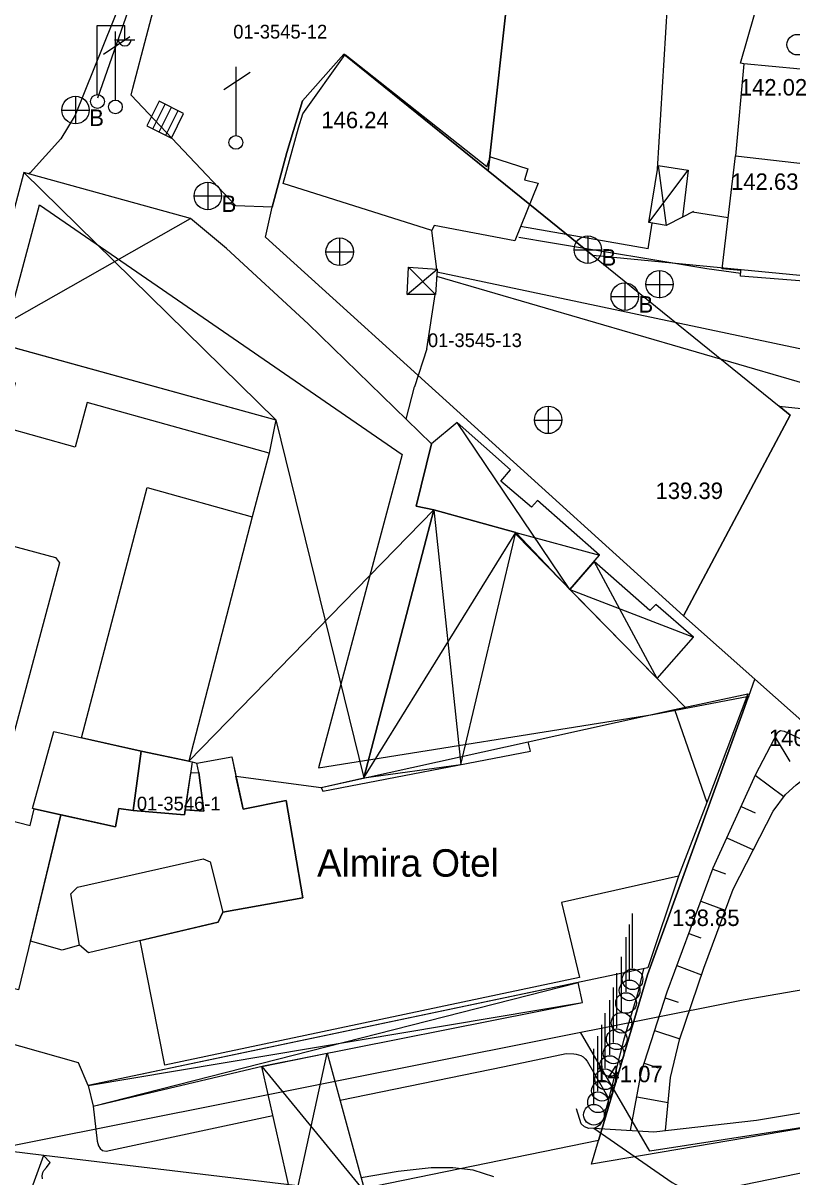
# Model space of a CAD drawing. Extents: x 419101 to 420177, y 4451541 to 4452254.
# Drawn here: x 419772.5 to 419828.5, y 4452087 to 4452171 of the extents above; entities that cross this region are included whole.
import ezdxf

# ---------------------------------------------------------------- set-up
doc = ezdxf.new("R2010")
doc.units = 0
for name, color, linetype in [('2_KADASTRO', 7, 'Continuous'), ('3_HALİHAZIR', 7, 'Continuous'), ('Level 29', 7, 'Continuous'), ('Level 9', 7, 'Continuous')]:
    doc.layers.add(name, color=color, linetype=linetype)

msp = doc.modelspace()

# ---------------------------------------------------------------- linework, layer by layer
at = {"layer": '2_KADASTRO'}
for points in [[(419806.366, 4452160.243), (419806.51, 4452161.55), (419807.84, 4452173.61), (419808.437, 4452178.316), (419810.028, 4452190.867), (419812.55, 4452190.24), (419820.58, 4452189.01), (419828.22, 4452187.21), (419830.69, 4452186.72), (419833.4, 4452186.01), (419833.34, 4452185.15), (419833.29, 4452184.49), (419832.595, 4452178.384), (419832.35, 4452176.23), (419831.26, 4452166.92), (419831.134, 4452165.501), (419830.66, 4452160.18), (419829.8, 4452152.56), (419813.986, 4452154.08), (419809.39, 4452157.797)], [(419780.378, 4452165.773), (419780.51, 4452166.276), (419782.5, 4452173.871), (419785.398, 4452184.936), (419785.446, 4452185.119), (419787.26, 4452184.6), (419791.07, 4452183.57), (419802.57, 4452179.62), (419808.06, 4452178.4), (419808.437, 4452178.316), (419807.84, 4452173.61), (419806.51, 4452161.55), (419806.366, 4452160.243), (419795.86, 4452168.74), (419792.85, 4452165.36), (419791.7, 4452161.58), (419790.653, 4452157.614), (419788, 4452157.706)], [(419790.163, 4452155.417), (419790.653, 4452157.614), (419791.7, 4452161.58), (419792.85, 4452165.36), (419795.86, 4452168.74), (419806.366, 4452160.243), (419809.39, 4452157.797), (419813.986, 4452154.08), (419827.546, 4452143.113), (419828.356, 4452142.459), (419820.584, 4452127.858)], [(419753.75, 4452081.667), (419755.64, 4452089.32), (419758.29, 4452100.22), (419773.71, 4452157.78), (419800.1, 4452139.59), (419794.012, 4452116.789), (419818.36, 4452120.67), (419825.33, 4452122), (419825.299, 4452121.916), (419824.903, 4452120.825), (419817.96, 4452101.71), (419814.64, 4452090.45), (419814.402, 4452089.643), (419796.145, 4452085.903), (419774.015, 4452088.56), (419767.674, 4452089.322), (419766.378, 4452084.296), (419765.303, 4452080.129), (419758.495, 4452078.501)], [(419820.584, 4452127.858), (419828.356, 4452142.459), (419827.546, 4452143.113), (419839.9, 4452141.8), (419847.921, 4452140.947), (419846.304, 4452128.039), (419844.365, 4452112.562), (419834.375, 4452115.62), (419825.779, 4452123.248)], [(419813.89, 4452087.93), (419814.402, 4452089.643), (419814.64, 4452090.45), (419817.96, 4452101.71), (419824.903, 4452120.825), (419825.299, 4452121.916), (419825.33, 4452122), (419825.779, 4452123.248), (419834.375, 4452115.62), (419844.365, 4452112.562), (419846.39, 4452111.94), (419846.05, 4452108.92), (419844.14, 4452094.049), (419844.012, 4452093.05)]]:
    msp.add_lwpolyline(points, close=True, dxfattribs=at)
at = {"layer": '3_HALİHAZIR'}
for p, q in [((419777.915, 4452165.826), (419777.915, 4452170.826)), ((419777.915, 4452170.826), (419779.915, 4452170.826)), ((419779.243, 4452165.406), (419779.243, 4452170.406)), ((419779.915, 4452169.826), (419779.915, 4452170.826)), ((419778.353, 4452168.756), (419780.283, 4452170.026)), ((419779.155, 4452169.786), (419780.655, 4452169.786)), ((419788.01, 4452162.82), (419788.01, 4452167.82)), ((419787.12, 4452166.17), (419789.05, 4452167.44)), ((419776.327, 4452165.68), (419776.327, 4452163.68)), ((419782.408, 4452165.325), (419781.514, 4452163.536)), ((419782.408, 4452165.325), (419781.514, 4452163.536)), ((419781.965, 4452163.31), (419782.859, 4452165.1)), ((419784.197, 4452164.431), (419782.408, 4452165.325)), ((419784.197, 4452164.431), (419782.408, 4452165.325)), ((419775.327, 4452164.68), (419777.327, 4452164.68)), ((419782.408, 4452163.089), (419783.302, 4452164.878)), ((419782.898, 4452162.844), (419783.792, 4452164.633)), ((419783.303, 4452162.642), (419784.197, 4452164.431)), ((419783.303, 4452162.642), (419784.197, 4452164.431)), ((419781.514, 4452163.536), (419783.303, 4452162.642)), ((419781.514, 4452163.536), (419783.303, 4452162.642)), ((419772.568, 4452160.124), (419790.911, 4452142.115)), ((419818.058, 4452156.484), (419820.927, 4452160.293)), ((419818.732, 4452160.652), (419819.33, 4452156.27)), ((419785.957, 4452159.42), (419785.957, 4452157.42)), ((419784.957, 4452158.42), (419786.957, 4452158.42)), ((419769.373, 4452148.067), (419784.703, 4452156.78)), ((419795.571, 4452153.353), (419795.571, 4452155.353)), ((419813.617, 4452155.511), (419813.617, 4452153.511)), ((419794.551, 4452154.343), (419796.551, 4452154.343)), ((419812.617, 4452154.511), (419814.617, 4452154.511)), ((419800.567, 4452153.234), (419802.526, 4452151.245)), ((419800.458, 4452151.257), (419802.649, 4452153.09)), ((419818.852, 4452150.99), (419818.852, 4452152.99)), ((419816.308, 4452152.09), (419816.308, 4452150.09)), ((419817.832, 4452151.98), (419819.832, 4452151.98)), ((419815.308, 4452151.09), (419817.308, 4452151.09)), ((419810.75, 4452141.106), (419810.75, 4452143.106)), ((419790.911, 4452142.115), (419797.308, 4452116.043)), ((419812.302, 4452129.768), (419804.102, 4452141.922)), ((419809.73, 4452142.096), (419811.73, 4452142.096)), ((419784.567, 4452117.263), (419802.412, 4452135.579)), ((419802.412, 4452135.579), (419804.367, 4452117.02)), ((419797.308, 4452116.043), (419808.372, 4452133.928)), ((419808.372, 4452133.928), (419814.457, 4452132.255)), ((419818.656, 4452123.278), (419814.072, 4452131.81)), ((419812.302, 4452129.768), (419821.314, 4452126.305)), ((419827.252, 4452119.011), (419828.321, 4452117.239)), ((419825.805, 4452116.241), (419827.894, 4452114.682)), ((419824.771, 4452113.964), (419825.793, 4452113.501)), ((419823.738, 4452111.688), (419825.669, 4452110.811)), ((419822.71, 4452109.409), (419823.649, 4452109.06)), ((419821.838, 4452107.066), (419823.619, 4452106.404)), ((419816.874, 4452102.185), (419816.874, 4452106.185)), ((419816.657, 4452101.379), (419816.657, 4452105.379)), ((419820.967, 4452104.723), (419821.857, 4452104.392)), ((419816.398, 4452100.459), (419816.398, 4452104.459)), ((419816.07, 4452099.021), (419816.07, 4452103.021)), ((419820.095, 4452102.38), (419821.892, 4452101.712)), ((419815.723, 4452097.819), (419815.723, 4452101.819)), ((419777.612, 4452092.144), (419812.909, 4452101.14)), ((419815.492, 4452096.789), (419815.492, 4452100.789)), ((419777.259, 4452093.654), (419813.235, 4452099.7)), ((419815.224, 4452095.874), (419815.224, 4452099.874)), ((419819.244, 4452100.03), (419820.184, 4452099.728)), ((419814.882, 4452094.906), (419814.882, 4452098.906)), ((419814.646, 4452094.073), (419814.646, 4452098.073)), ((419814.357, 4452093.233), (419814.357, 4452097.233)), ((419818.48, 4452097.649), (419820.328, 4452097.057)), ((419814.06, 4452092.324), (419814.06, 4452096.324)), ((419792.203, 4452084.835), (419794.656, 4452095.997)), ((419817.716, 4452095.269), (419818.728, 4452094.944)), ((419789.886, 4452095.042), (419797.407, 4452085.855)), ((419817.179, 4452092.831), (419819.472, 4452092.402))]:
    msp.add_line(p, q, dxfattribs=at)
for points in [[(419826.122, 4452202.031), (419790.382, 4452210.899), (419790.218, 4452210.855), (419789.947, 4452210.727), (419786.288, 4452194.814), (419783.385, 4452183.577), (419780.39, 4452174.45), (419776.291, 4452164.296), (419775.25, 4452162.577), (419773.023, 4452160.1), (419772.921, 4452160.026)], [(419777.958, 4452165.559), (419784.636, 4452184.66)], [(419824.974, 4452168.043), (419824.731, 4452168.085), (419828.384, 4452180.86)], [(419818.687, 4452160.372), (419819.669, 4452176.325)], [(419821.32, 4452157.302), (419820.504, 4452156.885)], [(419821.227, 4452157.255), (419823.842, 4452156.863)], [(419802.629, 4452153.092), (419802.268, 4452155.905)], [(419818.002, 4452154.566), (419808.728, 4452156.189)], [(419818.002, 4452154.566), (419818.312, 4452156.441)], [(419824.75, 4452152.787), (419822.292, 4452153.111), (419810.903, 4452155.007), (419808.596, 4452155.406)], [(419802.615, 4452152.584), (419831.903, 4452144.048), (419840.037, 4452141.793)], [(419802.635, 4452152.893), (419828.931, 4452147.341), (419846.471, 4452143.457), (419849.064, 4452142.793), (419849.397, 4452142.641), (419849.634, 4452142.472), (419849.8, 4452142.122), (419849.813, 4452141.794), (419848.541, 4452131.989)], [(419801.908, 4452147.3), (419802.518, 4452151.245)], [(419801.908, 4452147.3), (419800.995, 4452144.514)], [(419800.389, 4452142.177), (419800.995, 4452144.514)], [(419808.344, 4452133.811), (419820.699, 4452121.191)], [(419816.719, 4452090.374), (419817.521, 4452094.66), (419819.386, 4452100.474), (419822.74, 4452109.49), (419825.84, 4452116.317), (419827.445, 4452119.381), (419827.644, 4452119.5), (419827.912, 4452119.45), (419835.566, 4452115.931), (419839.841, 4452113.627), (419843.528, 4452111.623), (419846.198, 4452109.511)], [(419819.278, 4452090.367), (419819.646, 4452094.224), (419820.297, 4452096.966), (419822.052, 4452102.189), (419824.188, 4452107.934), (419827.116, 4452113.625), (419828.015, 4452114.847), (419828.777, 4452115.532), (419829.197, 4452115.854), (419829.614, 4452116.1), (419830.318, 4452116.409), (419830.804, 4452116.501), (419831.285, 4452116.48), (419831.912, 4452116.324), (419832.293, 4452116.161), (419832.689, 4452115.817), (419833.39, 4452115.067), (419834.041, 4452114.272), (419834.871, 4452113.317), (419835.745, 4452112.55), (419836.61, 4452111.882), (419837.375, 4452111.309), (419842.38, 4452108.164), (419845.749, 4452105.972)], [(419817.67, 4452102.141), (419817.245, 4452100.31)], [(419773.993, 4452088.553), (419772.542, 4452084.557), (419768.235, 4452083.525), (419764.391, 4452084.58), (419763.296, 4452087.366), (419755.594, 4452089.377), (419758.27, 4452100.478)], [(419817.245, 4452100.31), (419816.588, 4452098.175)], [(419816.588, 4452098.175), (419816.212, 4452096.936)], [(419814.059, 4452090.532), (419818.491, 4452087.459), (419819.768, 4452086.595), (419820.294, 4452086.285), (419820.588, 4452086.13), (419820.977, 4452085.962), (419821.508, 4452085.907), (419821.868, 4452085.923), (419822.852, 4452086.015), (419840.038, 4452089.517), (419862.164, 4452093.702), (419870.042, 4452095.095), (419880.393, 4452096.69)], [(419816.212, 4452096.936), (419814.75, 4452091.222)], [(419795.582, 4452092.585), (419807.547, 4452095.026), (419812.046, 4452095.97), (419812.612, 4452095.955), (419812.772, 4452095.929), (419813.122, 4452095.828), (419813.284, 4452095.736), (419813.415, 4452095.597), (419813.582, 4452095.424), (419815.132, 4452092.715)], [(419814.059, 4452090.532), (419818.435, 4452090.271), (419825.888, 4452091.117), (419836.225, 4452092.846), (419844.265, 4452094.268)], [(419777.612, 4452092.144), (419777.914, 4452089.596), (419777.998, 4452089.247), (419778.114, 4452089.067), (419778.296, 4452088.917), (419778.563, 4452088.863), (419790.696, 4452091.474)], [(419814.75, 4452091.222), (419814.568, 4452090.916), (419814.459, 4452090.771), (419814.309, 4452090.651), (419814.098, 4452090.534), (419813.704, 4452090.519), (419813.381, 4452090.646), (419813.124, 4452090.858), (419812.805, 4452091.945)], [(419773.918, 4452086.851), (419773.908, 4452087.069), (419773.952, 4452087.318), (419774.03, 4452087.471), (419774.209, 4452087.685), (419774.494, 4452088.041), (419773.993, 4452088.553)], [(419806.769, 4452086.987), (419805.278, 4452087.479), (419803.796, 4452087.645), (419802.208, 4452087.654), (419799.818, 4452087.392), (419797.12, 4452086.915)]]:
    msp.add_lwpolyline(points, dxfattribs=at)
for points in [[(419792.866, 4452164.401), (419795.95, 4452168.719), (419806.266, 4452160.563), (419806.543, 4452161.278), (419809.244, 4452160.402), (419809.008, 4452159.593), (419810.005, 4452159.342), (419808.31, 4452155.158), (419802.425, 4452156.282), (419802.268, 4452155.905), (419791.44, 4452159.337), (419792.553, 4452163.391)], [(419824.362, 4452161.333), (419830.536, 4452160.63), (419831.152, 4452167.454), (419824.974, 4452168.043)], [(419823.406, 4452153.117), (419824.362, 4452161.333), (419830.536, 4452160.63), (419829.351, 4452152.224), (419824.737, 4452152.573), (419824.763, 4452153.003)], [(419772.568, 4452160.124), (419769.373, 4452148.067), (419790.911, 4452142.115), (419790.417, 4452139.697), (419789.192, 4452135.049), (419784.567, 4452117.263), (419784.83, 4452117.207), (419785.161, 4452117.123), (419787.696, 4452117.59), (419788.002, 4452116.185), (419794.199, 4452115.359), (419797.308, 4452116.043), (419802.412, 4452135.579), (419801.126, 4452135.839), (419802.232, 4452140.383), (419793.256, 4452149.12), (419787.327, 4452154.59), (419784.703, 4452156.78)], [(419818.058, 4452156.484), (419818.732, 4452160.652), (419820.927, 4452160.293), (419820.504, 4452156.885), (419819.33, 4452156.27)], [(419800.458, 4452151.257), (419800.567, 4452153.234), (419802.649, 4452153.09), (419802.526, 4452151.245)], [(419819.916, 4452121.024), (419825.276, 4452122.169), (419822.291, 4452114.256), (419820.208, 4452108.888), (419817.998, 4452102.21), (419786.939, 4452095.678), (419777.259, 4452093.654), (419776.542, 4452095.294), (419758.27, 4452100.478), (419759.091, 4452103.82), (419756.966, 4452104.342), (419760.114, 4452115.896), (419768.204, 4452145.846), (419768.808, 4452148.223), (419790.911, 4452142.115), (419790.417, 4452139.697), (419789.192, 4452135.049), (419784.567, 4452117.263), (419784.83, 4452117.207), (419785.161, 4452117.123), (419787.696, 4452117.59), (419788.002, 4452116.185), (419794.199, 4452115.359), (419809.274, 4452118.675)], [(419768.204, 4452145.846), (419768.808, 4452148.223), (419790.911, 4452142.115), (419790.417, 4452139.697), (419777.182, 4452143.38), (419776.294, 4452140.119), (419771.105, 4452141.593), (419771.953, 4452144.814)], [(419802.232, 4452140.383), (419801.126, 4452135.839), (419802.412, 4452135.579), (419808.372, 4452133.928), (419812.302, 4452129.768), (419814.457, 4452132.255), (419809.957, 4452136.251), (419809.517, 4452135.768), (419807.295, 4452137.656), (419808, 4452138.471), (419804.102, 4452141.922)], [(419776.771, 4452118.962), (419781.54, 4452137.187), (419789.192, 4452135.049), (419784.567, 4452117.263), (419781.115, 4452117.99)], [(419802.412, 4452135.579), (419797.308, 4452116.043), (419804.367, 4452117.02), (419808.372, 4452133.928)], [(419765.139, 4452120.053), (419764.861, 4452120.419), (419768.325, 4452133.511), (419768.643, 4452133.762), (419774.875, 4452132.096), (419775.161, 4452131.715), (419771.725, 4452118.846), (419771.453, 4452118.579)], [(419812.302, 4452129.768), (419818.656, 4452123.278), (419821.314, 4452126.305), (419818.571, 4452128.667), (419818.126, 4452128.243), (419814.072, 4452131.81)], [(419782.82, 4452095.135), (419781.034, 4452104.201), (419786.712, 4452105.554), (419787.054, 4452106.277), (419792.886, 4452107.31), (419791.671, 4452114.396), (419788.526, 4452113.779), (419788.002, 4452116.185), (419794.199, 4452115.359), (419794.318, 4452115.093), (419809.436, 4452117.992), (419809.274, 4452118.675), (419819.916, 4452121.024), (419822.291, 4452114.256), (419820.208, 4452108.888), (419811.691, 4452106.98), (419813.004, 4452101.517)], [(419773.188, 4452113.824), (419774.74, 4452119.416), (419781.115, 4452117.99), (419780.527, 4452113.673), (419779.471, 4452113.831), (419779.242, 4452112.496)], [(419780.527, 4452113.673), (419781.115, 4452117.99), (419784.83, 4452117.207), (419784.253, 4452113.358)], [(419785.298, 4452116.43), (419785.161, 4452117.123), (419787.696, 4452117.59), (419788.526, 4452113.779), (419791.671, 4452114.396), (419792.886, 4452107.31), (419787.054, 4452106.277), (419786.712, 4452105.554), (419777.284, 4452103.306), (419776.626, 4452103.869), (419775.344, 4452103.504), (419773.04, 4452104.162), (419775.261, 4452113.369), (419779.242, 4452112.496), (419779.471, 4452113.831), (419780.527, 4452113.673), (419784.253, 4452113.358), (419784.307, 4452113.717), (419785.671, 4452113.623)], [(419784.712, 4452116.419), (419785.298, 4452116.43), (419785.671, 4452113.623), (419784.307, 4452113.717)], [(419756.966, 4452104.342), (419760.114, 4452115.896), (419773.027, 4452112.59), (419773.323, 4452113.794), (419775.261, 4452113.369), (419772.182, 4452100.604)], [(419777.284, 4452103.306), (419776.626, 4452103.869), (419775.997, 4452107.597), (419776.472, 4452108.086), (419785.618, 4452110.152), (419786.124, 4452109.934), (419787.054, 4452106.277), (419786.712, 4452105.554)], [(419777.259, 4452093.654), (419777.612, 4452092.144), (419790.016, 4452095.072), (419813.235, 4452099.7), (419812.909, 4452101.14)], [(419792.203, 4452084.835), (419789.886, 4452095.042), (419794.656, 4452095.997), (419797.407, 4452085.855)]]:
    msp.add_lwpolyline(points, close=True, dxfattribs=at)
for centre, radius in [((419828.865, 4452169.441), 0.75), ((419776.327, 4452164.68), 1), ((419777.925, 4452165.302), 0.5), ((419779.233, 4452164.906), 0.501), ((419788, 4452162.32), 0.501), ((419785.957, 4452158.42), 1), ((419795.556, 4452154.361), 1), ((419813.617, 4452154.511), 1), ((419818.837, 4452151.998), 1), ((419816.308, 4452151.09), 1), ((419810.735, 4452142.114), 1), ((419816.876, 4452101.38), 0.75), ((419816.659, 4452100.574), 0.75), ((419816.4, 4452099.654), 0.75), ((419816.072, 4452098.216), 0.75), ((419815.725, 4452097.014), 0.75), ((419815.494, 4452095.984), 0.75), ((419815.225, 4452095.069), 0.75), ((419814.884, 4452094.101), 0.75), ((419814.648, 4452093.268), 0.75), ((419814.359, 4452092.428), 0.75), ((419814.062, 4452091.519), 0.75)]:
    msp.add_circle(centre, radius, dxfattribs=at)
msp.add_arc((419779.915, 4452169.83), 0.474, 184.83843, 355.14641, dxfattribs=at)
at = {"layer": 'Level 29'}
msp.add_lwpolyline([(419928.658, 4452105.958), (419818.138, 4452088.87), (419813.097, 4452097.521)], dxfattribs=at)
at = {"layer": 'Level 9'}
msp.add_lwpolyline([(419755.233, 4452085.894), (419757.951, 4452086.548), (419824.936, 4452099.877), (419869.345, 4452107.579), (419921.383, 4452113.966), (419941.866, 4452115.632), (419976.189, 4452116.187), (419987.467, 4452176.363), (419995.601, 4452236.411)], dxfattribs=at)

# ---------------------------------------------------------------- texts
at = {"layer": '2_KADASTRO'}
for s, p in [('01-3545-12', (419787.808, 4452169.885)), ('01-3545-13', (419801.978, 4452147.418)), ('01-3546-1', (419780.792, 4452113.678))]:
    msp.add_text(s, height=1, dxfattribs=at).set_placement(p)
at = {"layer": '3_HALİHAZIR'}
for s, height, p in [('142.02', 1.2, (419824.679, 4452165.736)), ('B', 1.2, (419777.327, 4452163.519)), ('146.24', 1.2, (419794.223, 4452163.353)), ('142.63', 1.2, (419824.045, 4452158.864)), ('B', 1.2, (419786.957, 4452157.259)), ('B', 1.2, (419814.617, 4452153.35)), ('B', 1.2, (419817.308, 4452149.929)), ('Almira Otel', 2, (419793.911, 4452108.853))]:
    msp.add_text(s, height=height, dxfattribs=at).set_placement(p)
for s, p in [('139.39 ', (419818.549, 4452136.355)), ('140.55 ', (419826.803, 4452118.368)), ('138.85 ', (419819.756, 4452105.263)), ('141.07 ', (419814.16, 4452093.888))]:
    msp.add_text(s, height=1.2, rotation=359.99793, dxfattribs=at).set_placement(p)

doc.saveas('drawing.dxf')
